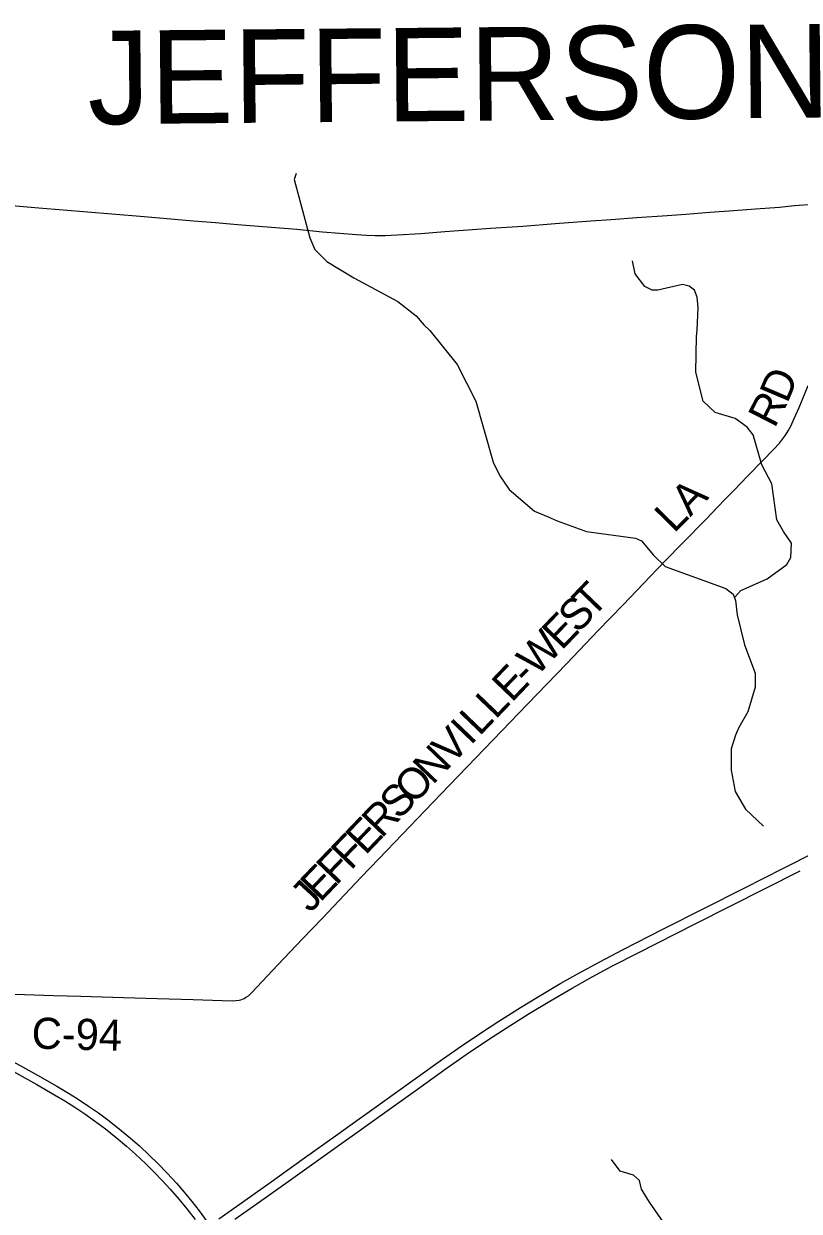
# Model space of a CAD drawing. Extents: x -51392 to 1635000, y 156707 to 696232.
# Drawn here: x 91823 to 99291, y 518897 to 530336 of the extents above; entities that cross this region are included whole.
import ezdxf

# ---------------------------------------------------------------- set-up
doc = ezdxf.new("R2010")
doc.units = 0
for name, color, linetype in [('GM_X_County_Road', 7, 'Continuous'), ('GM_X_County_Road_Text', 7, 'Continuous'), ('GM_X_Interstate_Route', 7, 'Continuous'), ('GM_X_Minor_River', 7, 'Continuous'), ('GM_X_State_Route', 7, 'Continuous'), ('GM_X_Township_Text', 7, 'Continuous'), ('GM_X_US_Route', 7, 'Continuous')]:
    doc.layers.add(name, color=color, linetype=linetype)

msp = doc.modelspace()

# ---------------------------------------------------------------- linework, layer by layer
at = {"layer": 'GM_X_County_Road'}
msp.add_lwpolyline([(91487, 520994), (91831, 520985), (92109, 520976), (92372, 520969), (92782, 520957), (93109, 520947), (93454, 520937), (93732, 520928), (93831, 520925), (93864, 520926), (93897, 520930), (93913, 520934), (93929, 520940), (93945, 520947), (93959, 520955), (93986, 520974), (93999, 520985), (94022, 521008), (94068, 521056), (94270, 521272), (94508, 521520), (94700, 521722), (95073, 522114), (95243, 522292), (95470, 522529), (95685, 522755), (95923, 523003), (96345, 523439), (96675, 523782), (97050, 524172), (97175, 524302), (97356, 524492), (97469, 524610), (97595, 524740), (97856, 525012), (98004, 525166), (98164, 525330), (98394, 525564), (98508, 525682), (98576, 525753), (98667, 525847), (98793, 525977), (98941, 526130), (99044, 526236), (99100, 526296), (99131, 526334), (99160, 526374), (99186, 526416), (99209, 526460), (99244, 526534), (99290, 526640), (99379, 526851)], dxfattribs=at)
at = {"layer": 'GM_X_Interstate_Route'}
for points in [[(93703, 518824), (93876, 518945), (94204, 519182), (94505, 519396), (94847, 519641), (94964, 519723), (95196, 519889), (95402, 520037), (95574, 520161), (95857, 520363), (96044, 520493), (96211, 520606), (96397, 520729), (96608, 520861), (96770, 520960), (96995, 521093), (97168, 521191), (97371, 521301), (97589, 521417), (97984, 521617), (98760, 522010), (99139, 522202), (99451, 522360)], [(93857, 518820), (94093, 518987), (94325, 519152), (94773, 519473), (95120, 519719), (95638, 520091), (95892, 520272), (96083, 520406), (96298, 520551), (96479, 520669), (96690, 520801), (96890, 520922), (97105, 521047), (97297, 521154), (97494, 521260), (97741, 521388), (98289, 521665), (99299, 522175)]]:
    msp.add_lwpolyline(points, dxfattribs=at)
at = {"layer": 'GM_X_Minor_River'}
for points in [[(94446, 528893), (94426, 528836), (94578, 528274), (94625, 528162), (94741, 528047), (95002, 527888), (95426, 527661), (95601, 527524), (95675, 527436), (95735, 527382), (95996, 527055), (96178, 526701), (96251, 526439), (96342, 526113), (96407, 525981), (96497, 525849), (96742, 525642), (96872, 525585), (96960, 525547), (97244, 525446), (97716, 525380), (97773, 525355), (97889, 525217), (98001, 525107), (98584, 524896), (98654, 524840), (98678, 524780), (98695, 524644), (98764, 524352), (98867, 524082), (98866, 523947), (98795, 523707), (98709, 523556), (98678, 523482), (98636, 523352), (98637, 523145), (98674, 522941), (98773, 522771), (98947, 522608)], [(98670, 524812), (98728, 524878), (98983, 524989), (99173, 525128), (99210, 525195), (99216, 525333), (99139, 525445), (99075, 525559), (99027, 525905), (98931, 526089), (98848, 526375), (98789, 526451), (98675, 526534), (98481, 526591), (98365, 526701), (98297, 526981), (98302, 527324), (98308, 527384), (98319, 527602), (98308, 527702), (98284, 527770), (98232, 527810), (98168, 527826), (97930, 527771), (97876, 527770), (97804, 527806), (97712, 527926), (97685, 528052)], [(97771, 519110), (97752, 519194), (97696, 519244), (97566, 519283), (97484, 519397)], [(97981, 518795), (97848, 518986), (97771, 519110)]]:
    msp.add_lwpolyline(points, dxfattribs=at)
at = {"layer": 'GM_X_State_Route'}
msp.add_lwpolyline([(91445, 528607), (91968, 528563), (92671, 528505), (92982, 528478), (93456, 528438), (93669, 528422), (93881, 528404), (94454, 528356), (94699, 528333), (95026, 528306), (95124, 528299), (95206, 528297), (95304, 528298), (95418, 528302), (95648, 528317), (95877, 528334), (96319, 528366), (96629, 528388), (96940, 528412), (97284, 528438), (97480, 528451), (97726, 528470), (98020, 528490), (98200, 528503), (98429, 528521), (98659, 528537), (98871, 528553), (99100, 528571), (99247, 528584), (99421, 528597)], dxfattribs=at)
at = {"layer": 'GM_X_US_Route'}
for points in [[(91569, 520421), (91956, 520207), (92142, 520103), (92255, 520036), (92338, 519984), (92447, 519911), (92541, 519845), (92646, 519767), (92762, 519676), (92850, 519603), (92936, 519527), (93032, 519438), (93114, 519357), (93205, 519263), (93294, 519167), (93369, 519080), (93442, 518991), (93512, 518901), (93590, 518795)], [(91561, 520333), (91833, 520181), (91947, 520117), (92119, 520020), (92217, 519961), (92315, 519900), (92410, 519836), (92504, 519769), (92609, 519690), (92712, 519608), (92812, 519524), (92898, 519448), (92994, 519358), (93076, 519277), (93156, 519195), (93233, 519110), (93319, 519010), (93392, 518921), (93472, 518817)]]:
    msp.add_lwpolyline(points, dxfattribs=at)

# ---------------------------------------------------------------- texts
at = {"layer": 'GM_X_County_Road_Text'}
for s, rotation, p in [('D', 66.9459, (99176, 526672)), ('R', 62.8773, (99054, 526432)), ('LA', 45.5385, (98086, 525422)), ('T', 46.2295, (97298, 524602)), ('S', 46.231, (97158, 524455)), ('E', 46.2283, (97003, 524293)), ('W', 46.2291, (96762, 524042)), ('E', 46.2312, (96522, 523791)), ('-', 46.233, (96677, 523953)), ('L', 46.2312, (96366, 523629)), ('L', 46.2295, (96211, 523467)), ('V', 46.2303, (95943, 523188)), ('I', 46.233, (96126, 523378)), ('N', 46.2289, (95761, 522997)), ('O', 46.2289, (95578, 522806)), ('S', 46.2307, (95438, 522660)), ('R', 46.2313, (95268, 522482)), ('E', 46.2295, (95112, 522320)), ('F', 46.231, (94972, 522174)), ('F', 46.2307, (94832, 522028)), ('E', 46.3022, (94677, 521866)), ('J', 47.3404, (94583, 521763)), ('C-94', 358.4807, (91896, 520465))]:
    msp.add_text(s, height=300, rotation=rotation, dxfattribs=at).set_placement(p)
at = {"layer": 'GM_X_Township_Text'}
msp.add_text('JEFFERSON', height=900, rotation=0.5386, dxfattribs=at).set_placement((92441, 529367))

doc.saveas('drawing.dxf')
